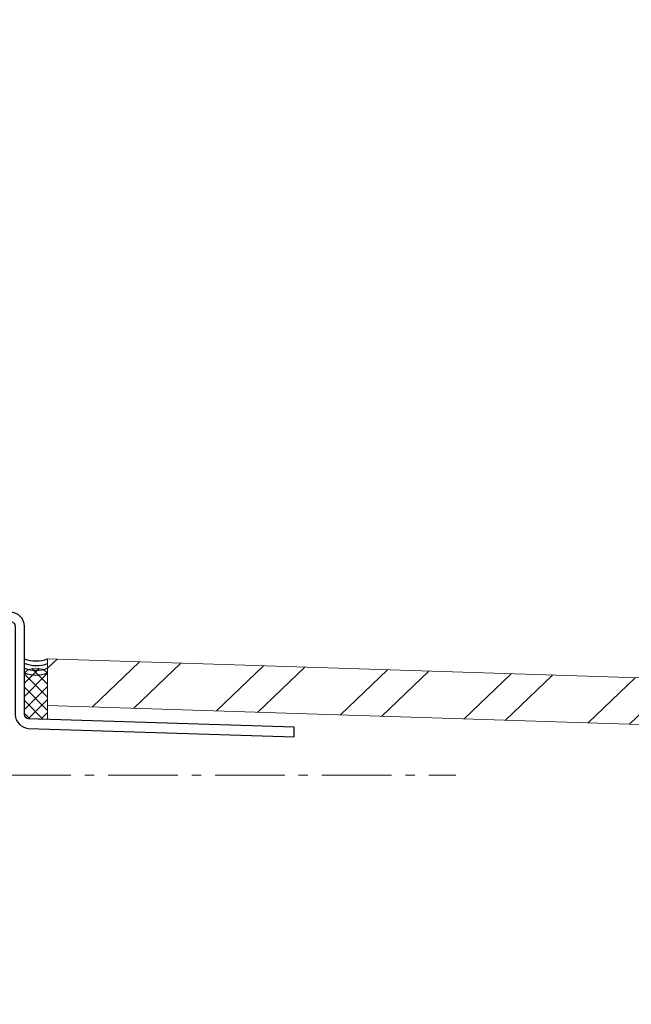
# Model space of a CAD drawing. Header units: millimetres. Extents: x 3652085 to 3778338, y -303702 to -273644.
# Tile 480 of 588: x 3732401 to 3732533, y -276022 to -275811. Entities that reach past the tile are written whole.
import ezdxf

# ---------------------------------------------------------------- set-up
doc = ezdxf.new("R2010")
doc.units = ezdxf.units.MM
doc.linetypes.add('HIDDEN2', pattern=[4.7625, 3.175, -1.5875])
doc.linetypes.add('NEO-A  -  GRIDLINE', pattern=[38, 15, -3, 2, -3, 15])
for name, color, linetype, lineweight in [('ENLARGED-01   (HAUSART)', 40, 'HIDDEN2', 5), ('FINISH-FLOOR   (HAUSART)', 140, 'Continuous', 5), ('GRID   (HAUSART)', 47, 'NEO-A  -  GRIDLINE', 5)]:
    doc.layers.add(name, color=color, linetype=linetype, lineweight=lineweight)
doc.layers.add('PANEL', color=7, linetype='Continuous')
doc.layers.add('TRANSOM', color=7, linetype='Continuous')

msp = doc.modelspace()

# ---------------------------------------------------------------- hatches: boundary and pattern name
at = {"layer": 'FINISH-FLOOR   (HAUSART)'}
h = msp.add_hatch(dxfattribs=at)
h.set_pattern_fill('ANSI32', color=256, scale=2, angle=-1.2673, style=0)
h.set_pattern_definition([(43.7327257, (2979050.519, -283828.583), (-13.16917424, 13.76500453), []), (43.7327257, (2979059.497, -283828.781), (-13.16917424, 13.76500453), [])])
h.paths.add_polyline_path([(3732597.41, -275964.25), (3732597.41, -275954.24), (3732407.42, -275948.13), (3732407.42, -275958.13)])
at = {"layer": 'TRANSOM', "linetype": 'Continuous'}
h = msp.add_hatch(dxfattribs=at)
h.set_pattern_fill('_U', color=3, scale=2, angle=45, style=0, double=1, pattern_type=0)
h.set_pattern_definition([(45, (3701089.8945, -274170.4737), (-1.41421356, 1.41421356), []), (135, (3701089.8945, -274170.4737), (-1.41421356, -1.41421356), [])])
edge = h.paths.add_edge_path()
edge.add_line((3732403.4, -275961.03), (3732407.42, -275961.16))
edge.add_line((3732407.42, -275961.16), (3732407.42, -275951.11))
edge.add_arc((3732404.92, -275953.68), 3.58, 45.7567, 134.2433)
edge.add_line((3732402.43, -275951.11), (3732402.43, -275960.04))
edge.add_arc((3732403.42, -275960.04), 0.995, 180.0499, 268.6649)

# ---------------------------------------------------------------- linework, layer by layer
at = {"color": 2, "lineweight": 0, "elevation": -7196.83}
msp.add_lwpolyline([(3732402.43, -275960.04, 0.407152), (3732403.4, -275961.03), (3732407.42, -275961.16), (3732407.42, -275951.11, 0.406498), (3732402.43, -275951.11), (3732402.43, -275960.04)], format="xyb", close=True, dxfattribs=at)
at = {"layer": 'ENLARGED-01   (HAUSART)', "linetype": 'HIDDEN2', "elevation": 7196.83}
msp.add_lwpolyline([(3732563.48, -275872.15, 0.414214), (3732438.48, -275747.15), (3732185.68, -275747.15, 0.414214), (3732060.68, -275872.15), (3732060.68, -276686.47, 0.414214), (3732185.68, -276811.47), (3732438.48, -276811.47, 0.414214), (3732563.48, -276686.47)], format="xyb", close=True, dxfattribs=at)
at = {"layer": 'FINISH-FLOOR   (HAUSART)'}
msp.add_line((3732407.42, -275958.13, -7196.83), (3732407.42, -275948.13, -7196.83), dxfattribs=at)
at = {"layer": 'FINISH-FLOOR   (HAUSART)', "elevation": -7196.83}
for points in [[(3732407.42, -275948.13), (3732407.42, -275958.08)], [(3732407.42, -275948.13), (3732597.41, -275954.23)], [(3732407.42, -275958.13), (3732597.41, -275964.23)]]:
    msp.add_lwpolyline(points, dxfattribs=at)
at = {"layer": 'GRID   (HAUSART)'}
msp.add_lwpolyline([(3731730.46, -275973.1), (3732495.28, -275973.1)], dxfattribs=at)
at = {"layer": 'PANEL', "color": 7, "linetype": 'Continuous', "elevation": -7196.83}
msp.add_lwpolyline([(3732460.47, -275964.9), (3732460.53, -275962.79), (3732403.39, -275961.03, -0.404815), (3732402.42, -275960.04), (3732402.42, -275941.1, 0.414214), (3732399.42, -275938.1), (3732238.42, -275938.1, 0.414214), (3732235.42, -275941.1), (3732235.42, -275961.6), (3732237.42, -275961.6), (3732237.42, -275941.1, -0.414214), (3732238.42, -275940.1), (3732399.41, -275940.1, -0.419113), (3732400.42, -275941.1), (3732400.42, -275960.11, 0.361684), (3732403.21, -275963.09), (3732460.47, -275964.9)], format="xyb", close=True, dxfattribs=at)
at = {"layer": 'TRANSOM', "color": 3, "linetype": 'Continuous', "elevation": -7196.83}
for points in [[(3732402.41, -275948.09, 0.183363), (3732407.42, -275948.13)], [(3732402.41, -275949.07, 0.183393), (3732407.42, -275949.1)], [(3732402.41, -275950.09, 0.183393), (3732407.42, -275950.13)], [(3732402.41, -275951.12, 0.183393), (3732407.42, -275951.15)]]:
    msp.add_lwpolyline(points, format="xyb", dxfattribs=at)

doc.saveas('drawing.dxf')
